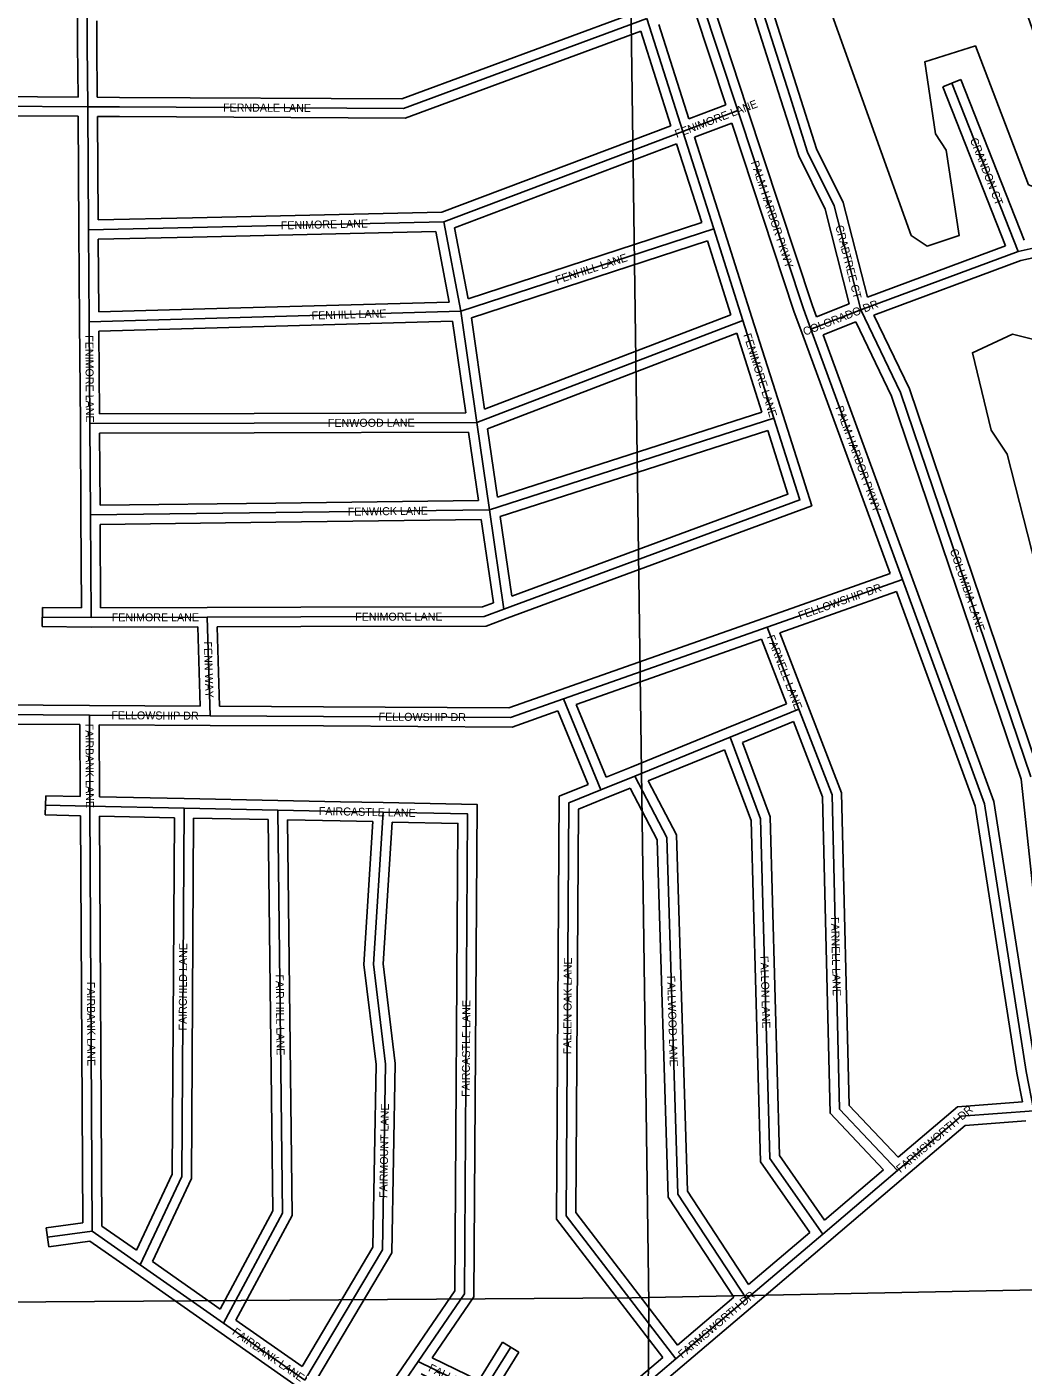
# Model space of a CAD drawing. Extents: x 457167 to 656239, y 1787309 to 1969297.
# Drawn here: x 583184 to 586299, y 1908451 to 1912639 of the extents above; entities that cross this region are included whole.
import ezdxf

# ---------------------------------------------------------------- set-up
doc = ezdxf.new("R2010")
doc.units = 0
for name, color, linetype in [('Level 1', 7, 'Continuous'), ('Level 31', 7, 'Continuous'), ('Level 32', 7, 'Continuous'), ('Level 34', 7, 'Continuous'), ('Level 5', 7, 'Continuous')]:
    doc.layers.add(name, color=color, linetype=linetype)

msp = doc.modelspace()

# ---------------------------------------------------------------- linework, layer by layer
at = {"layer": 'Level 1'}
for p, q in [((585065.429, 1913228.766), (585128.849, 1908648.502)), ((585074.96, 1908666.844), (589240.382, 1908749.669)), ((579742.085, 1908632.671), (585074.96, 1908666.844)), ((585128.849, 1908648.502), (585092.812, 1903792.198))]:
    msp.add_line(p, q, dxfattribs=at)
at = {"layer": 'Level 31'}
for p, q in [((585569.01, 1912422.921), (585367.759, 1913055.681)), ((585291.171, 1912727.095), (585406.829, 1912377.413)), ((583372.684, 1912687.19), (583373.114, 1912581.732)), ((585122.285, 1912664.509), (585234.44, 1912311.924)), ((583373.114, 1912581.732), (583374.642, 1912388.998)), ((586282.895, 1911937.191), (586075.389, 1912462.685)), ((582863.259, 1912392.191), (583374.642, 1912388.998)), ((583374.642, 1912388.998), (583474.122, 1912388.439)), ((583374.642, 1912388.998), (583377.384, 1912004.986)), ((585406.829, 1912377.413), (585234.44, 1912311.924)), ((585234.44, 1912311.924), (584487.309, 1912029.725)), ((585234.44, 1912311.924), (585331.434, 1912007.732)), ((583702.86, 1912011.982), (583377.384, 1912004.986)), ((584487.309, 1912029.725), (583702.86, 1912011.982)), ((584540.483, 1911749.981), (584487.309, 1912029.725)), ((583377.384, 1912004.986), (583379.362, 1911716.977)), ((585331.434, 1912007.732), (584540.483, 1911749.981)), ((585331.434, 1912007.732), (585422.424, 1911721.371)), ((585790.859, 1911754.486), (586282.895, 1911937.191)), ((586282.895, 1911937.191), (586357.936, 1911953.777)), ((583815.14, 1911729.212), (583379.362, 1911716.977)), ((584540.483, 1911749.981), (583815.14, 1911729.212)), ((584590.984, 1911402.603), (584540.483, 1911749.981)), ((585422.424, 1911721.371), (584590.984, 1911402.603)), ((585422.424, 1911721.371), (585519.735, 1911415.726)), ((585790.859, 1911754.486), (585635.004, 1911694.055)), ((583379.362, 1911716.977), (583381.599, 1911399.149)), ((585635.004, 1911694.055), (585921.166, 1910912.041)), ((583894.912, 1911400.322), (583381.599, 1911399.149)), ((583381.599, 1911399.149), (583383.582, 1911113.685)), ((584590.984, 1911402.603), (583894.912, 1911400.322)), ((584630.823, 1911129.431), (584590.984, 1911402.603)), ((585519.735, 1911415.726), (584630.823, 1911129.431)), ((583962.704, 1911120.912), (583383.582, 1911113.685)), ((583383.582, 1911113.685), (583385.178, 1910793.312)), ((584630.823, 1911129.431), (583962.704, 1911120.912)), ((584675.676, 1910818.793), (584630.823, 1911129.431)), ((585498.469, 1910763.028), (585921.166, 1910912.041)), ((583385.178, 1910793.312), (583232.933, 1910794.704)), ((583748.158, 1910794.054), (583385.178, 1910793.312)), ((584041.212, 1910794.935), (583748.158, 1910794.054)), ((583748.158, 1910794.054), (583757.092, 1910486.031)), ((584861.394, 1910538.793), (585498.469, 1910763.028)), ((585498.469, 1910763.028), (585597.467, 1910507.197)), ((584861.394, 1910538.793), (584978.454, 1910254.926)), ((585597.467, 1910507.197), (585382.753, 1910419.243)), ((582847.106, 1910491.462), (583379.812, 1910488.226)), ((583379.812, 1910488.226), (583757.092, 1910486.031)), ((583379.812, 1910488.226), (583381.477, 1910203.128)), ((583757.092, 1910486.031), (584111.488, 1910484.247)), ((585382.753, 1910419.243), (585084.379, 1910297.631)), ((585084.379, 1910297.631), (584978.454, 1910254.926)), ((583381.477, 1910203.128), (583242.583, 1910206.311)), ((583381.477, 1910203.128), (583389.045, 1908875.818)), ((583675.794, 1910197.095), (583381.477, 1910203.128)), ((583968.522, 1910191.066), (583675.794, 1910197.095)), ((584164.629, 1910187.411), (583968.522, 1910191.066)), ((584297.802, 1910184.606), (584164.629, 1910187.411)), ((585672.223, 1908866.301), (585905.591, 1909065.131)), ((583389.045, 1908875.818), (583248.512, 1908856.458)), ((583389.045, 1908875.818), (583538.869, 1908770.794)), ((585434.077, 1908663.843), (585672.223, 1908866.301)), ((583538.869, 1908770.794), (583798.843, 1908588.462)), ((585213.439, 1908476.627), (585434.077, 1908663.843)), ((583798.843, 1908588.462), (584053.74, 1908409.779)), ((584265.152, 1908261.728), (584407.319, 1908468.365))]:
    msp.add_line(p, q, dxfattribs=at)
for points in [[(583474.122, 1912388.439), (584361.814, 1912383.793), (585122.285, 1912664.509)], [(585790.859, 1911754.486), (585707.885, 1912079.741), (585624.931, 1912246.811), (585569.01, 1912422.921)], [(585406.829, 1912377.413), (585611.604, 1911757.374), (585635.004, 1911694.055)], [(586322.076, 1910294.908), (585915.279, 1911496.063), (585790.859, 1911754.486)], [(585519.735, 1911415.726), (585600.617, 1911160.657), (584675.676, 1910818.793)], [(585921.166, 1910912.041), (586177.932, 1910210.816), (586308.266, 1909374.555), (586331.874, 1909251.963)], [(584675.676, 1910818.793), (584614.289, 1910796.366), (584041.212, 1910794.935)], [(584111.488, 1910484.247), (584696.321, 1910480.929), (584861.394, 1910538.793)], [(585597.467, 1910507.197), (585701.211, 1910238.996), (585724.774, 1909256.388), (585905.591, 1909065.131)], [(585382.753, 1910419.243), (585477.939, 1910164.511), (585507.068, 1909102.62), (585672.223, 1908866.301)], [(585084.379, 1910297.631), (585184.769, 1910105.8), (585219.191, 1908990.806), (585434.077, 1908663.843)], [(584978.454, 1910254.926), (584878.571, 1910214.391), (584870.369, 1908923.476), (585213.439, 1908476.627)], [(583675.794, 1910197.095), (583668.778, 1909046.543), (583538.869, 1908770.794)], [(583968.522, 1910191.066), (583983.554, 1908931.743), (583798.843, 1908588.462)], [(584305.814, 1909397.669), (584267.639, 1909709.747), (584297.802, 1910184.606)], [(584407.319, 1908468.365), (584552.037, 1908679.36), (584562.243, 1910179.366), (584297.802, 1910184.606)], [(584053.74, 1908409.779), (584295.789, 1908816.951), (584305.814, 1909397.669)], [(585905.591, 1909065.131), (586105.21, 1909235.301), (586331.874, 1909251.963)], [(584407.319, 1908468.365), (584608.02, 1908370.156), (584696.98, 1908513.258)], [(584695.28, 1907960.526), (584869.904, 1908185.283), (585213.439, 1908476.627)]]:
    msp.add_lwpolyline(points, dxfattribs=at)
at = {"layer": 'Level 32'}
for p, q in [((585540.421, 1912413.828), (585348.02, 1913018.768)), ((585597.599, 1912432.013), (585405.184, 1913036.997)), ((585319.655, 1912736.515), (585435.313, 1912386.833)), ((583342.685, 1912687.068), (583343.114, 1912581.611)), ((585272.45, 1912688.161), (585369.329, 1912395.258)), ((583402.805, 1912657.856), (583403.113, 1912581.97)), ((585159.552, 1912646.324), (585253.421, 1912351.226)), ((585103.216, 1912625.489), (585197.229, 1912329.937)), ((583343.114, 1912581.494), (583344.402, 1912419.188)), ((583403.113, 1912581.97), (583404.407, 1912418.831)), ((586047.485, 1912451.666), (586103.293, 1912473.703)), ((586301.403, 1911972.006), (586103.293, 1912473.703)), ((586243.744, 1911954.656), (586047.485, 1912451.666)), ((582892.894, 1912422.007), (583344.402, 1912419.188)), ((583404.408, 1912418.831), (583474.29, 1912418.439)), ((585369.329, 1912395.258), (585253.421, 1912351.226)), ((582863.526, 1912362.191), (583344.855, 1912359.181)), ((583344.854, 1912359.182), (583347.385, 1912004.771)), ((583404.859, 1912358.826), (583473.954, 1912358.438)), ((583404.859, 1912358.826), (583407.168, 1912035.632)), ((585197.229, 1912329.936), (584481.505, 1912059.601)), ((585388.175, 1912338.232), (585271.655, 1912293.967)), ((585215.464, 1912272.686), (584521.489, 1912010.564)), ((585215.464, 1912272.686), (585293.796, 1912027.021)), ((585271.654, 1912293.966), (585360.016, 1912016.846)), ((584481.506, 1912059.601), (583702.183, 1912041.975)), ((583702.216, 1912041.976), (583407.168, 1912035.632)), ((584563.591, 1911789.064), (584521.489, 1912010.564)), ((585293.796, 1912027.02), (584563.592, 1911789.064)), ((585360.025, 1912016.817), (585451.015, 1911730.456)), ((583347.385, 1912004.78), (583349.362, 1911716.771)), ((583703.506, 1911981.988), (583407.588, 1911975.626)), ((583407.589, 1911975.626), (583409.153, 1911747.825)), ((584462.582, 1911999.156), (583703.539, 1911981.99)), ((584504.438, 1911778.961), (584462.583, 1911999.156)), ((585311.994, 1911969.843), (584573.807, 1911729.286)), ((585311.995, 1911969.843), (585385.264, 1911739.253)), ((585811.684, 1911794.221), (586243.744, 1911954.656)), ((585832.177, 1911737.826), (586291.395, 1911908.344)), ((586291.395, 1911908.344), (586339.01, 1911918.869)), ((583814.298, 1911759.201), (583409.153, 1911747.825)), ((584504.437, 1911778.961), (583814.281, 1911759.201)), ((585755.215, 1911772.842), (585652.579, 1911733.046)), ((584514.639, 1911719.226), (583815.999, 1911699.223)), ((584556.324, 1911432.49), (584514.639, 1911719.227)), ((584615.276, 1911444.046), (584573.807, 1911729.286)), ((585385.264, 1911739.253), (584615.276, 1911444.046)), ((585451.01, 1911730.472), (585548.323, 1911424.826)), ((583349.362, 1911716.766), (583351.599, 1911398.938)), ((583815.983, 1911699.223), (583409.569, 1911687.812)), ((583409.569, 1911687.811), (583411.389, 1911429.216)), ((585403.482, 1911681.977), (584624.135, 1911383.181)), ((585403.482, 1911681.977), (585482.079, 1911435.114)), ((585606.831, 1911683.746), (585882.561, 1910930.242)), ((585673.292, 1911676.722), (585949.339, 1910922.351)), ((585775.856, 1911716.491), (585673.293, 1911676.723)), ((583894.844, 1911430.322), (583411.389, 1911429.216)), ((584556.324, 1911432.49), (583894.814, 1911430.322)), ((585482.078, 1911435.114), (584655.39, 1911168.861)), ((583351.599, 1911398.941), (583353.582, 1911113.476)), ((584655.391, 1911168.861), (584624.135, 1911383.181)), ((583894.982, 1911370.321), (583411.809, 1911369.216)), ((583411.809, 1911369.216), (583413.374, 1911144.06)), ((584565.055, 1911372.516), (583895.011, 1911370.321)), ((584596.194, 1911158.992), (584565.055, 1911372.516)), ((585500.249, 1911377.93), (584664.138, 1911108.641)), ((583962.329, 1911150.911), (583413.374, 1911144.06)), ((584596.195, 1911158.992), (583962.321, 1911150.911)), ((583353.582, 1911113.536), (583355.027, 1910823.59)), ((583963.079, 1911090.913), (583413.732, 1911084.057)), ((584604.892, 1911099.096), (583963.086, 1911090.913)), ((584642.504, 1910838.612), (584604.892, 1911099.096)), ((584700.068, 1910859.791), (584664.137, 1911108.641)), ((583413.731, 1911084.057), (583415.029, 1910823.373)), ((585488.494, 1910791.321), (585882.561, 1910930.242)), ((585537.607, 1910745.014), (585903.187, 1910873.891)), ((583232.659, 1910764.704), (583233.208, 1910824.703)), ((583355.027, 1910823.589), (583233.208, 1910824.703)), ((583748.096, 1910824.054), (583415.029, 1910823.373)), ((584041.122, 1910824.935), (583748.067, 1910824.054)), ((583385.239, 1910763.311), (583232.659, 1910764.704)), ((583719.018, 1910763.993), (583385.239, 1910763.311)), ((583719.018, 1910763.992), (583726.204, 1910516.211)), ((584041.304, 1910764.934), (583779.039, 1910764.146)), ((583779.039, 1910764.146), (583786.239, 1910515.885)), ((584851.434, 1910567.092), (585488.508, 1910791.326)), ((584901.187, 1910520.993), (585480.989, 1910725.069)), ((585480.989, 1910725.07), (585558.872, 1910523.806)), ((585537.607, 1910745.014), (585625.445, 1910518.023)), ((582847.289, 1910521.462), (583379.994, 1910518.226)), ((583379.986, 1910518.226), (583726.204, 1910516.211)), ((583786.24, 1910515.885), (584111.639, 1910514.247)), ((584901.186, 1910520.993), (584994.841, 1910293.879)), ((585558.872, 1910523.806), (585371.382, 1910447.005)), ((582877.503, 1910461.275), (583349.986, 1910458.406)), ((584844.496, 1910501.079), (584939.218, 1910271.38)), ((585580.526, 1910467.836), (585421.034, 1910402.504)), ((583349.986, 1910458.406), (583351.298, 1910233.828)), ((583409.99, 1910458.049), (583756.918, 1910456.031)), ((583409.99, 1910458.049), (583411.307, 1910232.522)), ((583756.941, 1910456.031), (584111.338, 1910454.246)), ((585371.43, 1910447.025), (585073.055, 1910325.413)), ((585365.467, 1910379.8), (585126.26, 1910282.304)), ((585073.161, 1910325.456), (584994.842, 1910293.88)), ((585070.397, 1910259.646), (584989.671, 1910227.101)), ((586340.346, 1909840.718), (586292.598, 1910288.426)), ((583241.897, 1910176.318), (583243.27, 1910236.303)), ((583351.297, 1910233.827), (583243.27, 1910236.303)), ((583676.41, 1910227.089), (583411.307, 1910232.523)), ((583969.139, 1910221.061), (583676.413, 1910227.089)), ((584165.188, 1910217.406), (583969.081, 1910221.061)), ((584298.434, 1910214.601), (584165.26, 1910217.405)), ((583351.644, 1910173.802), (583241.897, 1910176.318)), ((583351.644, 1910173.802), (583358.896, 1908901.948)), ((583411.654, 1910172.501), (583418.958, 1908891.486)), ((583645.614, 1910167.706), (583411.654, 1910172.501)), ((583938.871, 1910161.669), (583705.609, 1910166.472)), ((584164.069, 1910157.416), (583998.89, 1910160.495)), ((584265.879, 1910155.27), (584163.997, 1910157.416)), ((585677.899, 1908910.549), (585862.089, 1909067.478)), ((585691.679, 1908843.463), (585925.048, 1909042.294)), ((583358.896, 1908901.948), (583244.418, 1908886.178)), ((583252.606, 1908826.738), (583244.418, 1908886.178)), ((583418.958, 1908891.486), (583526.915, 1908815.81)), ((585440.506, 1908708.685), (585632.001, 1908871.482)), ((583381.471, 1908844.49), (583252.606, 1908826.738)), ((583381.471, 1908844.49), (583521.649, 1908746.227)), ((585453.509, 1908640.986), (585691.655, 1908843.442)), ((583521.644, 1908746.231), (583781.617, 1908563.9)), ((583576.773, 1908780.853), (583788.424, 1908632.412)), ((585218.051, 1908519.885), (585394.429, 1908669.546)), ((585232.85, 1908453.751), (585453.487, 1908640.967)), ((583837.895, 1908597.724), (584044.479, 1908452.909)), ((583781.623, 1908563.896), (584036.52, 1908385.213)), ((584671.502, 1908529.098), (584722.459, 1908497.419)), ((584257.583, 1908303.654), (584382.604, 1908485.37))]:
    msp.add_line(p, q, dxfattribs=at)
for points in [[(583474.279, 1912418.44), (584356.529, 1912413.822), (585085.037, 1912682.737)], [(583473.964, 1912358.438), (584367.099, 1912353.764), (585103.216, 1912625.49)], [(585811.684, 1911794.221), (585736.169, 1912090.236), (585652.828, 1912258.089), (585597.604, 1912432.001)], [(585755.216, 1911772.841), (585679.602, 1912069.246), (585597.035, 1912235.535), (585540.416, 1912413.841)], [(585435.316, 1912386.821), (585639.926, 1911767.281), (585652.579, 1911733.046)], [(585388.175, 1912338.232), (585583.283, 1911747.466), (585606.864, 1911683.656)], [(586340.68, 1910333.502), (585943.105, 1911507.425), (585832.177, 1911737.826)], [(586292.598, 1910288.427), (585887.454, 1911484.702), (585775.855, 1911716.491)], [(585548.333, 1911424.793), (585637.866, 1911142.44), (584686.076, 1910790.653)], [(585500.249, 1911377.929), (585563.368, 1911178.874), (584700.068, 1910859.791)], [(585949.337, 1910922.357), (586207.119, 1910218.356), (586337.826, 1909379.703), (586356.264, 1909283.962)], [(584642.503, 1910838.613), (584608.944, 1910826.354), (584041.137, 1910824.936)], [(585903.187, 1910873.892), (586148.744, 1910203.275), (586278.705, 1909369.407), (586296.038, 1909279.41)], [(584685.97, 1910790.614), (584619.634, 1910766.379), (584041.288, 1910764.934)], [(584111.658, 1910514.247), (584691.298, 1910510.959), (584851.471, 1910567.105)], [(585625.447, 1910518.02), (585731.078, 1910244.941), (585754.489, 1909268.626), (585907.815, 1909106.447)], [(584111.319, 1910454.247), (584701.344, 1910450.899), (584844.496, 1910501.078)], [(585580.527, 1910467.836), (585671.345, 1910233.049), (585695.059, 1909244.151), (585862.089, 1909067.478)], [(585365.467, 1910379.8), (585448.088, 1910158.693), (585477.324, 1909092.806), (585632.001, 1908871.481)], [(585421.035, 1910402.503), (585507.791, 1910170.33), (585536.81, 1909112.432), (585677.899, 1908910.549)], [(584939.218, 1910271.379), (584848.699, 1910234.646), (584840.304, 1908913.372), (585172.242, 1908481.023)], [(585070.397, 1910259.646), (585154.996, 1910097.991), (585189.467, 1908981.411), (585394.429, 1908669.546)], [(585126.26, 1910282.303), (585214.544, 1910113.608), (585248.915, 1909000.201), (585440.506, 1908708.685)], [(584451.71, 1908480.043), (584581.974, 1908669.967), (584592.444, 1910208.774), (584298.397, 1910214.601)], [(584989.734, 1910227.127), (584908.443, 1910194.136), (584900.434, 1908933.58), (585218.05, 1908519.884)], [(583645.615, 1910167.706), (583638.819, 1909053.343), (583526.915, 1908815.811)], [(583705.609, 1910166.472), (583698.738, 1909039.743), (583576.773, 1908780.853)], [(583938.871, 1910161.669), (583953.464, 1908939.135), (583788.424, 1908632.412)], [(583998.89, 1910160.495), (584013.644, 1908924.351), (583837.894, 1908597.724)], [(584275.782, 1909396.098), (584237.524, 1909708.87), (584265.879, 1910155.271)], [(584335.846, 1909399.237), (584297.756, 1909710.626), (584325.922, 1910154.042)], [(584382.579, 1908485.335), (584522.1, 1908688.752), (584532.042, 1910149.957), (584325.923, 1910154.042)], [(584044.479, 1908452.909), (584265.929, 1908825.434), (584275.782, 1909396.097)], [(584093.756, 1908418.381), (584325.648, 1908808.469), (584335.846, 1909399.238)], [(585907.815, 1909106.447), (586093.219, 1909264.501), (586296.038, 1909279.41)], [(585925.054, 1909042.3), (586117.201, 1909206.101), (586307.447, 1909220.085)], [(584417.372, 1908430.046), (584619.186, 1908331.293), (584722.459, 1908497.419)], [(584451.71, 1908480.043), (584596.854, 1908409.02), (584671.502, 1908529.098)], [(584689.11, 1908001.481), (584848.125, 1908206.15), (585172.241, 1908481.023)], [(584720.429, 1907943.995), (584891.684, 1908164.417), (585232.844, 1908453.746)]]:
    msp.add_lwpolyline(points, dxfattribs=at)
at = {"layer": 'Level 5'}
for points in [[(586307.963, 1912687.143), (586490.802, 1912170.091), (586382.401, 1912120.21), (586315.71, 1912145.281), (586149.472, 1912578.94), (585991.021, 1912529.118), (586024.134, 1912304.002), (586057.415, 1912253.921), (586098.809, 1911987.126), (585998.739, 1911953.874), (585948.758, 1911987.285), (585607.97, 1912937.986)], [(586389.28, 1910753.017), (586248.15, 1911303.38), (586198.199, 1911378.471), (586140.105, 1911620.286), (586265.206, 1911678.509), (586331.897, 1911661.739)]]:
    msp.add_lwpolyline(points, dxfattribs=at)

# ---------------------------------------------------------------- texts
at = {"layer": 'Level 34'}
for s, height, rotation, p in [('FERNDALE LANE', 25, 359.699861, (583797.432, 1912374.248)), ('FENIMORE LANE', 25, 20.800614, (585215.544, 1912291.376)), ('CRANDON CT', 25, 291.547567, (586131.771, 1912285.868)), ('PALM HARBOR PKWY', 25, 288.275878, (585447.124, 1912215.552)), ('FENIMORE LANE', 25, 1.295367, (583978.232, 1912005.708)), ('CRABTREE CT', 25, 284.310456, (585711.336, 1912015.651)), ('FENHILL LANE', 25, 18.049025, (584841.459, 1911834.915)), ('COLORADO DR', 25, 21.192736, (585616.137, 1911673.335)), ('FENHILL LANE', 25, 1.639772, (584074.747, 1911724.14)), ('FENIMORE LANE', 25, 287.659892, (585423.624, 1911676.401)), ('FENIMORE LANE', 25, 270.402478, (583367.158, 1911675.137)), ('PALM HARBOR PKWY', 25, 290.098547, (585711.31, 1911449.158)), ('FENWOOD LANE', 25, 0.187464, (584125.352, 1911388.578)), ('FENWICK LANE', 25, 0.730172, (584187.325, 1911111.276)), ('COLUMBIA LANE', 25, 288.709242, (586069.104, 1911002.897)), ('FELLOWSHIP DR', 25, 19.41865, (585600.8, 1910785.85)), ('FENIMORE LANE', 25, 0.1167, (583449.528, 1910780.945)), ('FENIMORE LANE', 25, 0.142778, (584210.617, 1910782.859)), ('FENN WAY', 24.9992, 271.660636, (583737.858, 1910718.069)), ('FARNELL LANE', 25, 291.154508, (585496.755, 1910732.821)), ('FELLOWSHIP DR', 24.99916, 359.666214, (583448.386, 1910475.329)), ('FELLOWSHIP DR', 25, 359.674656, (584283.835, 1910470.771)), ('FAIRBANK LANE', 25, 270.333961, (583367.47, 1910461.351)), ('FAIRCASTLE LANE', 25, 358.793172, (584096.809, 1910176.337)), ('FARNELL LANE', 25, 271.372922, (585697.87, 1909856.966)), ('FAIRCHILD LANE', 25, 89.64985, (583684.059, 1909502.69)), ('FALLEN OAK LANE', 25, 89.635211, (584886.073, 1909428.069)), ('FALLON LANE', 25, 271.570458, (585477.212, 1909735.232)), ('FAIR HILL LANE', 25, 270.683114, (583962.148, 1909677.941)), ('FALLWOOD LANE', 25, 271.767469, (585185.61, 1909673.527)), ('FAIRBANK LANE', 25, 270.325903, (583372.103, 1909655.148)), ('FAIRCASTLE LANE', 25, 89.609411, (584568.724, 1909295.108)), ('FAIRMOUNT LANE', 24.99916, 89.010239, (584311.087, 1908979.087)), ('FARMSWORTH DR', 25, 40.445783, (585914.997, 1909056.726)), ('FARMSWORTH DR', 25, 40.314708, (585233.14, 1908476.952)), ('FAIRBANK LANE', 24.99916, 324.969367, (583824.34, 1908555.324)), ('FALLS PL', 24.9992, 333.925981, (584437.252, 1908439.802))]:
    msp.add_text(s, height=height, rotation=rotation, dxfattribs=at).set_placement(p)

doc.saveas('drawing.dxf')
